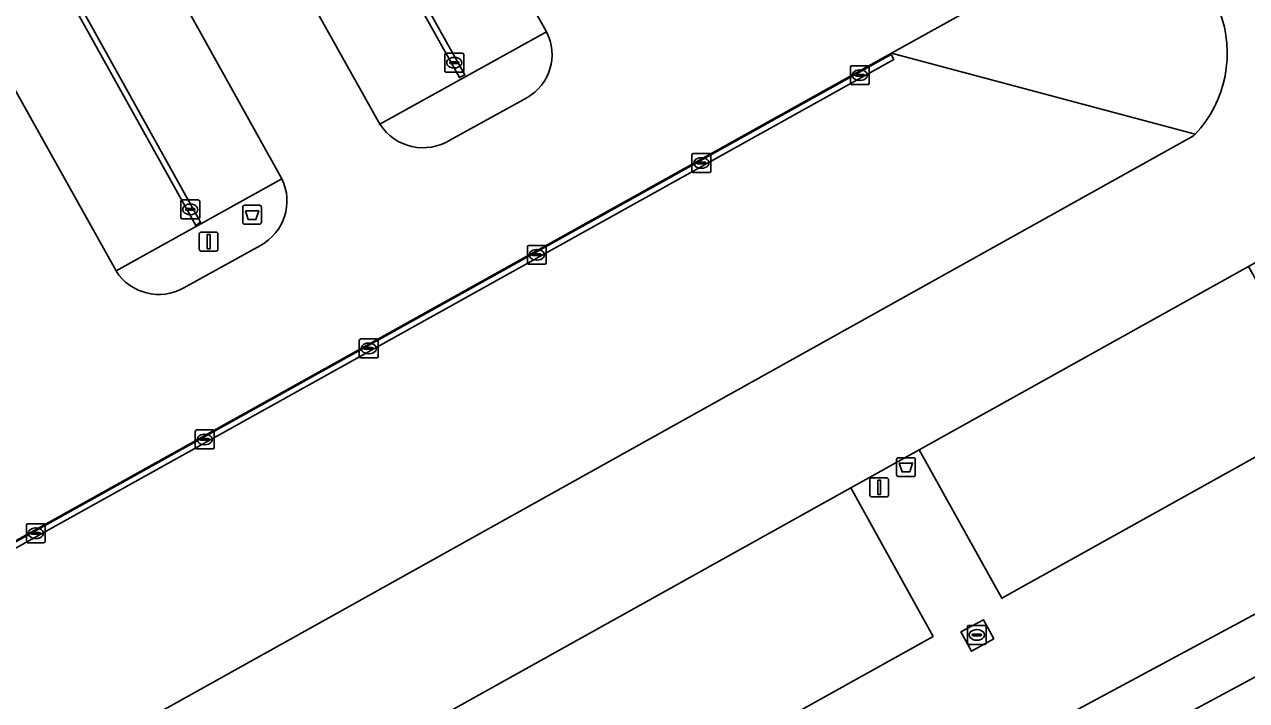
# Model space of a CAD drawing. Extents: x 156412 to 157779, y 382335 to 383768.
# Drawn here: x 157530.6 to 157595.3, y 382869.6 to 382905.3 of the extents above; entities that cross this region are included whole.
import ezdxf

# ---------------------------------------------------------------- set-up
doc = ezdxf.new("R2010")
doc.units = 0
for name, color, linetype in [('IMGEO_Afvalbak', 7, 'Continuous'), ('IMGEO_Groenvoorziening', 7, 'Continuous'), ('IMGEO_Hek', 7, 'Continuous'), ('IMGEO_Kolk', 7, 'Continuous'), ('IMGEO_Lichtmast', 7, 'Continuous'), ('IMGEO_Parkeervlak_gesloten', 7, 'Continuous'), ('IMGEO_Parkeervlak_open', 7, 'Continuous'), ('IMGEO_Rijbaan_lokaal_gesloten', 7, 'Continuous'), ('IMGEO_Rijbaan_lokaal_open', 7, 'Continuous'), ('IMGEO_Verkeerseiland_gesloten', 7, 'Continuous'), ('IMGEO_Voetpad_open', 7, 'Continuous')]:
    doc.layers.add(name, color=color, linetype=linetype)

msp = doc.modelspace()

# ---------------------------------------------------------------- linework, layer by layer
at = {"layer": 'IMGEO_Afvalbak'}
for p, q in [((157542.153, 382894.868), (157542.153, 382895.668)), ((157542.153, 382895.668), (157542.153, 382894.868)), ((157542.253, 382895.768), (157543.043, 382895.768)), ((157543.043, 382895.768), (157542.253, 382895.768)), ((157543.143, 382895.668), (157543.143, 382894.868)), ((157543.143, 382894.868), (157543.143, 382895.668)), ((157543.043, 382894.768), (157542.253, 382894.768)), ((157542.253, 382894.768), (157543.043, 382894.768)), ((157576.749, 382881.512), (157576.749, 382882.312)), ((157576.749, 382882.312), (157576.749, 382881.512)), ((157576.849, 382882.412), (157577.639, 382882.412)), ((157577.639, 382882.412), (157576.849, 382882.412)), ((157577.739, 382882.312), (157577.739, 382881.512)), ((157577.739, 382881.512), (157577.739, 382882.312)), ((157577.639, 382881.412), (157576.849, 382881.412)), ((157576.849, 382881.412), (157577.639, 382881.412))]:
    msp.add_line(p, q, dxfattribs=at)
for points in [[(157542.296, 382895.482), (157543, 382895.482), (157542.851, 382895.012), (157542.445, 382895.012), (157542.296, 382895.482)], [(157576.892, 382882.126), (157577.596, 382882.126), (157577.447, 382881.656), (157577.041, 382881.656), (157576.892, 382882.126)]]:
    msp.add_lwpolyline(points, dxfattribs=at)
for centre, start, end in [((157542.253, 382895.668), 90, 180), ((157542.253, 382895.668), 90, 180), ((157543.043, 382895.668), 0, 90), ((157543.043, 382895.668), 360, 90), ((157542.253, 382894.868), 180, 270), ((157542.253, 382894.868), 180, 270), ((157543.043, 382894.868), 270, 0), ((157543.043, 382894.868), 270, 0), ((157576.849, 382882.312), 90, 180), ((157576.849, 382882.312), 90, 180), ((157577.639, 382882.312), 0, 90), ((157577.639, 382882.312), 360, 90), ((157576.849, 382881.512), 180, 270), ((157576.849, 382881.512), 180, 270), ((157577.639, 382881.512), 270, 0), ((157577.639, 382881.512), 270, 0)]:
    msp.add_arc(centre, 0.1, start, end, dxfattribs=at)
at = {"layer": 'IMGEO_Groenvoorziening'}
for points in [[(157489.361, 382834.917), (157492.104, 382830.32), (157499.755, 382817.002), (157500.12, 382817.211), (157522.588, 382830.045), (157541.52, 382840.949), (157569.196, 382856.555), (157590.334, 382867.915), (157609.608, 382878.273), (157613.448, 382880.337), (157617.915, 382882.737), (157617.99, 382882.325), (157619.133, 382882.555), (157619.048, 382882.982), (157618.384, 382886.317), (157568.245, 382859.372), (157540.569, 382843.766), (157509.343, 382825.839), (157501.516, 382840.284), (157500.551, 382842.065), (157496.183, 382839.673), (157496.59, 382838.916)], [(157581.899, 382872.821), (157580.711, 382872.173), (157580.155, 382873.192), (157581.343, 382873.84)]]:
    msp.add_lwpolyline(points, close=True, dxfattribs=at)
for points in [[(157599.778, 382884.695), (157582.316, 382874.986), (157577.95, 382882.831), (157574.322, 382880.811), (157578.678, 382872.956), (157552.505, 382858.389), (157548.198, 382866.27), (157501.516, 382840.284), (157509.343, 382825.839), (157540.569, 382843.766), (157568.245, 382859.372), (157618.384, 382886.317)], [(157609.608, 382878.273), (157590.334, 382867.915), (157569.196, 382856.555), (157541.52, 382840.949), (157522.588, 382830.045), (157500.12, 382817.211), (157499.755, 382817.002), (157492.104, 382830.32), (157489.361, 382834.917), (157482.704, 382846.687), (157482.196, 382847.585), (157474.676, 382851.991), (157466.739, 382865.212), (157457.912, 382877.442)]]:
    msp.add_lwpolyline(points, dxfattribs=at)
at = {"layer": 'IMGEO_Hek'}
msp.add_lwpolyline([(157499.755, 382817.002), (157500.12, 382817.211), (157522.588, 382830.045), (157541.52, 382840.949), (157569.196, 382856.555), (157590.334, 382867.915), (157609.608, 382878.273)], dxfattribs=at)
at = {"layer": 'IMGEO_Kolk'}
for p, q in [((157552.844, 382902.889), (157552.844, 382903.741)), ((157552.919, 382903.815), (157553.771, 382903.815)), ((157553.332, 382903.595), (157553.357, 382903.595)), ((157553.845, 382903.741), (157553.845, 382902.889)), ((157553.771, 382902.815), (157552.919, 382902.815)), ((157553.103, 382903.309), (157553.103, 382903.321)), ((157553.541, 382903.272), (157553.143, 382903.272)), ((157553.146, 382903.358), (157553.544, 382903.358)), ((157553.355, 382903.035), (157553.33, 382903.035)), ((157553.587, 382903.321), (157553.587, 382903.309)), ((157574.303, 382902.224), (157574.303, 382903.076)), ((157574.378, 382903.15), (157575.23, 382903.15)), ((157574.791, 382902.93), (157574.816, 382902.93)), ((157575.304, 382903.076), (157575.304, 382902.224)), ((157575.23, 382902.15), (157574.378, 382902.15)), ((157574.562, 382902.644), (157574.562, 382902.656)), ((157575, 382902.607), (157574.602, 382902.607)), ((157574.605, 382902.693), (157575.003, 382902.693)), ((157574.814, 382902.37), (157574.789, 382902.37)), ((157575.046, 382902.656), (157575.046, 382902.644)), ((157565.921, 382897.578), (157565.921, 382898.43)), ((157565.996, 382898.504), (157566.848, 382898.504)), ((157566.409, 382898.284), (157566.434, 382898.284)), ((157566.922, 382898.43), (157566.922, 382897.578)), ((157566.18, 382897.998), (157566.18, 382898.01)), ((157566.618, 382897.961), (157566.22, 382897.961)), ((157566.223, 382898.047), (157566.621, 382898.047)), ((157566.432, 382897.724), (157566.407, 382897.724)), ((157566.664, 382898.01), (157566.664, 382897.998)), ((157566.848, 382897.504), (157565.996, 382897.504)), ((157538.875, 382895.124), (157538.875, 382895.976)), ((157538.95, 382896.05), (157539.802, 382896.05)), ((157539.363, 382895.83), (157539.388, 382895.83)), ((157539.876, 382895.976), (157539.876, 382895.124)), ((157539.802, 382895.05), (157538.95, 382895.05)), ((157539.134, 382895.544), (157539.134, 382895.556)), ((157539.572, 382895.507), (157539.174, 382895.507)), ((157539.177, 382895.593), (157539.575, 382895.593)), ((157539.386, 382895.27), (157539.361, 382895.27)), ((157539.618, 382895.556), (157539.618, 382895.544)), ((157557.213, 382892.722), (157557.213, 382893.574)), ((157557.288, 382893.648), (157558.14, 382893.648)), ((157557.472, 382893.142), (157557.472, 382893.154)), ((157557.91, 382893.105), (157557.512, 382893.105)), ((157557.515, 382893.191), (157557.913, 382893.191)), ((157557.701, 382893.428), (157557.726, 382893.428)), ((157557.956, 382893.154), (157557.956, 382893.142)), ((157558.214, 382893.574), (157558.214, 382892.722)), ((157558.14, 382892.648), (157557.288, 382892.648)), ((157557.724, 382892.868), (157557.699, 382892.868)), ((157548.319, 382887.769), (157548.319, 382888.621)), ((157548.394, 382888.695), (157549.246, 382888.695)), ((157549.32, 382888.621), (157549.32, 382887.769)), ((157548.578, 382888.189), (157548.578, 382888.201)), ((157549.016, 382888.152), (157548.618, 382888.152)), ((157548.621, 382888.238), (157549.019, 382888.238)), ((157548.83, 382887.915), (157548.805, 382887.915)), ((157548.807, 382888.475), (157548.832, 382888.475)), ((157549.062, 382888.201), (157549.062, 382888.189)), ((157549.246, 382887.695), (157548.394, 382887.695)), ((157539.639, 382882.952), (157539.639, 382883.804)), ((157539.714, 382883.878), (157540.566, 382883.878)), ((157539.898, 382883.372), (157539.898, 382883.384)), ((157539.941, 382883.421), (157540.339, 382883.421)), ((157540.127, 382883.658), (157540.152, 382883.658)), ((157540.382, 382883.384), (157540.382, 382883.372)), ((157540.64, 382883.804), (157540.64, 382882.952)), ((157540.566, 382882.878), (157539.714, 382882.878)), ((157540.336, 382883.335), (157539.938, 382883.335)), ((157540.15, 382883.098), (157540.125, 382883.098)), ((157530.701, 382877.987), (157530.701, 382878.839)), ((157530.776, 382878.913), (157531.628, 382878.913)), ((157531.702, 382878.839), (157531.702, 382877.987)), ((157530.96, 382878.407), (157530.96, 382878.419)), ((157531.398, 382878.37), (157531, 382878.37)), ((157531.003, 382878.456), (157531.401, 382878.456)), ((157531.189, 382878.693), (157531.214, 382878.693)), ((157531.444, 382878.419), (157531.444, 382878.407)), ((157531.628, 382877.913), (157530.776, 382877.913)), ((157531.212, 382878.133), (157531.187, 382878.133)), ((157580.498, 382872.608), (157580.498, 382873.46)), ((157580.573, 382873.534), (157581.425, 382873.534)), ((157580.757, 382873.028), (157580.757, 382873.04)), ((157580.8, 382873.077), (157581.198, 382873.077)), ((157580.986, 382873.314), (157581.011, 382873.314)), ((157581.241, 382873.04), (157581.241, 382873.028)), ((157581.499, 382873.46), (157581.499, 382872.608)), ((157581.425, 382872.534), (157580.573, 382872.534)), ((157581.195, 382872.991), (157580.797, 382872.991)), ((157581.009, 382872.754), (157580.984, 382872.754))]:
    msp.add_line(p, q, dxfattribs=at)
for points in [[(157552.844, 382902.889), (157552.844, 382903.741)], [(157552.919, 382903.815), (157553.771, 382903.815)], [(157553.845, 382903.741), (157553.845, 382902.889)], [(157553.771, 382902.815), (157552.919, 382902.815)], [(157574.303, 382902.224), (157574.303, 382903.076)], [(157574.378, 382903.15), (157575.23, 382903.15)], [(157575.304, 382903.076), (157575.304, 382902.224)], [(157575.23, 382902.15), (157574.378, 382902.15)], [(157565.921, 382897.578), (157565.921, 382898.43)], [(157565.996, 382898.504), (157566.848, 382898.504)], [(157566.922, 382898.43), (157566.922, 382897.578)], [(157566.848, 382897.504), (157565.996, 382897.504)], [(157538.875, 382895.124), (157538.875, 382895.976)], [(157538.95, 382896.05), (157539.802, 382896.05)], [(157539.876, 382895.976), (157539.876, 382895.124)], [(157539.802, 382895.05), (157538.95, 382895.05)], [(157557.213, 382892.722), (157557.213, 382893.574)], [(157557.288, 382893.648), (157558.14, 382893.648)], [(157558.214, 382893.574), (157558.214, 382892.722)], [(157558.14, 382892.648), (157557.288, 382892.648)], [(157548.319, 382887.769), (157548.319, 382888.621)], [(157548.394, 382888.695), (157549.246, 382888.695)], [(157549.32, 382888.621), (157549.32, 382887.769)], [(157549.246, 382887.695), (157548.394, 382887.695)], [(157539.639, 382882.952), (157539.639, 382883.804)], [(157539.714, 382883.878), (157540.566, 382883.878)], [(157540.64, 382883.804), (157540.64, 382882.952)], [(157540.566, 382882.878), (157539.714, 382882.878)], [(157530.701, 382877.987), (157530.701, 382878.839)], [(157530.776, 382878.913), (157531.628, 382878.913)], [(157531.702, 382878.839), (157531.702, 382877.987)], [(157531.628, 382877.913), (157530.776, 382877.913)], [(157580.498, 382872.608), (157580.498, 382873.46)], [(157580.573, 382873.534), (157581.425, 382873.534)], [(157581.499, 382873.46), (157581.499, 382872.608)], [(157581.425, 382872.534), (157580.573, 382872.534)]]:
    msp.add_lwpolyline(points, dxfattribs=at)
for centre, radius, start, end in [((157552.921, 382903.739), 0.0765, 91.55205, 178.44795), ((157552.921, 382903.739), 0.0765, 91.55205, 178.44795), ((157553.769, 382903.739), 0.0765, 1.55205, 88.44795), ((157553.769, 382903.739), 0.0765, 1.55205, 88.44795), ((157552.921, 382902.891), 0.0765, 181.55205, 268.44795), ((157552.921, 382902.891), 0.0765, 181.55205, 268.44795), ((157553.143, 382903.318), 0.0403, 85.87752, 175.75265), ((157553.14, 382903.308), 0.0366, 178.93798, 274.71019), ((157553.544, 382903.315), 0.043, 264.86636, 352.45326), ((157553.548, 382903.32), 0.0386, 1.73085, 96.63898), ((157553.769, 382902.891), 0.0765, 271.55205, 358.44795), ((157553.769, 382902.891), 0.0765, 271.55205, 358.44795), ((157574.38, 382903.074), 0.0765, 91.55205, 178.44795), ((157574.38, 382903.074), 0.0765, 91.55205, 178.44795), ((157575.228, 382903.074), 0.0765, 1.55205, 88.44795), ((157575.228, 382903.074), 0.0765, 1.55205, 88.44795), ((157574.38, 382902.226), 0.0765, 181.55205, 268.44795), ((157574.38, 382902.226), 0.0765, 181.55205, 268.44795), ((157574.602, 382902.653), 0.0403, 85.87752, 175.75265), ((157574.599, 382902.643), 0.0366, 178.93798, 274.71019), ((157575.003, 382902.65), 0.043, 264.86636, 352.45326), ((157575.007, 382902.655), 0.0386, 1.73085, 96.63898), ((157575.228, 382902.226), 0.0765, 271.55205, 358.44795), ((157575.228, 382902.226), 0.0765, 271.55205, 358.44795), ((157565.998, 382898.428), 0.0765, 91.55205, 178.44795), ((157565.998, 382898.428), 0.0765, 91.55205, 178.44795), ((157566.846, 382898.428), 0.0765, 1.55205, 88.44795), ((157566.846, 382898.428), 0.0765, 1.55205, 88.44795), ((157566.22, 382898.007), 0.0403, 85.87752, 175.75265), ((157566.217, 382897.997), 0.0366, 178.93798, 274.71019), ((157566.621, 382898.004), 0.043, 264.86636, 352.45326), ((157566.625, 382898.009), 0.0386, 1.73085, 96.63898), ((157565.998, 382897.58), 0.0765, 181.55205, 268.44795), ((157565.998, 382897.58), 0.0765, 181.55205, 268.44795), ((157566.846, 382897.58), 0.0765, 271.55205, 358.44795), ((157566.846, 382897.58), 0.0765, 271.55205, 358.44795), ((157538.952, 382895.974), 0.0765, 91.55205, 178.44795), ((157538.952, 382895.974), 0.0765, 91.55205, 178.44795), ((157539.8, 382895.974), 0.0765, 1.55205, 88.44795), ((157539.8, 382895.974), 0.0765, 1.55205, 88.44795), ((157538.952, 382895.126), 0.0765, 181.55205, 268.44795), ((157538.952, 382895.126), 0.0765, 181.55205, 268.44795), ((157539.174, 382895.553), 0.0403, 85.87752, 175.75265), ((157539.171, 382895.543), 0.0366, 178.93798, 274.71019), ((157539.575, 382895.55), 0.043, 264.86636, 352.45326), ((157539.579, 382895.555), 0.0386, 1.73085, 96.63898), ((157539.8, 382895.126), 0.0765, 271.55205, 358.44795), ((157539.8, 382895.126), 0.0765, 271.55205, 358.44795), ((157557.29, 382893.572), 0.0765, 91.55205, 178.44795), ((157557.29, 382893.572), 0.0765, 91.55205, 178.44795), ((157557.512, 382893.151), 0.0403, 85.87752, 175.75265), ((157557.509, 382893.141), 0.0366, 178.93798, 274.71019), ((157557.913, 382893.148), 0.043, 264.86636, 352.45326), ((157557.917, 382893.153), 0.0386, 1.73085, 96.63898), ((157558.138, 382893.572), 0.0765, 1.55205, 88.44795), ((157558.138, 382893.572), 0.0765, 1.55205, 88.44795), ((157557.29, 382892.724), 0.0765, 181.55205, 268.44795), ((157557.29, 382892.724), 0.0765, 181.55205, 268.44795), ((157558.138, 382892.724), 0.0765, 271.55205, 358.44795), ((157558.138, 382892.724), 0.0765, 271.55205, 358.44795), ((157548.396, 382888.619), 0.0765, 91.55205, 178.44795), ((157548.396, 382888.619), 0.0765, 91.55205, 178.44795), ((157549.244, 382888.619), 0.0765, 1.55205, 88.44795), ((157549.244, 382888.619), 0.0765, 1.55205, 88.44795), ((157548.618, 382888.198), 0.0403, 85.87752, 175.75265), ((157548.615, 382888.188), 0.0366, 178.93798, 274.71019), ((157549.019, 382888.195), 0.043, 264.86636, 352.45326), ((157549.023, 382888.2), 0.0386, 1.73085, 96.63898), ((157548.396, 382887.771), 0.0765, 181.55205, 268.44795), ((157548.396, 382887.771), 0.0765, 181.55205, 268.44795), ((157549.244, 382887.771), 0.0765, 271.55205, 358.44795), ((157549.244, 382887.771), 0.0765, 271.55205, 358.44795), ((157539.716, 382883.802), 0.0765, 91.55205, 178.44795), ((157539.716, 382883.802), 0.0765, 91.55205, 178.44795), ((157539.938, 382883.381), 0.0403, 85.87752, 175.75265), ((157539.935, 382883.371), 0.0366, 178.93798, 274.71019), ((157540.339, 382883.378), 0.043, 264.86636, 352.45326), ((157540.343, 382883.383), 0.0386, 1.73085, 96.63898), ((157540.564, 382883.802), 0.0765, 1.55205, 88.44795), ((157540.564, 382883.802), 0.0765, 1.55205, 88.44795), ((157539.716, 382882.954), 0.0765, 181.55205, 268.44795), ((157539.716, 382882.954), 0.0765, 181.55205, 268.44795), ((157540.564, 382882.954), 0.0765, 271.55205, 358.44795), ((157540.564, 382882.954), 0.0765, 271.55205, 358.44795), ((157530.778, 382878.837), 0.0765, 91.55205, 178.44795), ((157530.778, 382878.837), 0.0765, 91.55205, 178.44795), ((157531.626, 382878.837), 0.0765, 1.55205, 88.44795), ((157531.626, 382878.837), 0.0765, 1.55205, 88.44795), ((157531, 382878.416), 0.0403, 85.87752, 175.75265), ((157530.997, 382878.406), 0.0366, 178.93798, 274.71019), ((157531.401, 382878.413), 0.043, 264.86636, 352.45326), ((157531.405, 382878.418), 0.0386, 1.73085, 96.63898), ((157530.778, 382877.989), 0.0765, 181.55205, 268.44795), ((157530.778, 382877.989), 0.0765, 181.55205, 268.44795), ((157531.626, 382877.989), 0.0765, 271.55205, 358.44795), ((157531.626, 382877.989), 0.0765, 271.55205, 358.44795), ((157580.575, 382873.458), 0.0765, 91.55205, 178.44795), ((157580.575, 382873.458), 0.0765, 91.55205, 178.44795), ((157580.797, 382873.037), 0.0403, 85.87752, 175.75265), ((157580.794, 382873.027), 0.0366, 178.93798, 274.71019), ((157581.198, 382873.034), 0.043, 264.86636, 352.45326), ((157581.202, 382873.039), 0.0386, 1.73085, 96.63898), ((157581.423, 382873.458), 0.0765, 1.55205, 88.44795), ((157581.423, 382873.458), 0.0765, 1.55205, 88.44795), ((157580.575, 382872.61), 0.0765, 181.55205, 268.44795), ((157580.575, 382872.61), 0.0765, 181.55205, 268.44795), ((157581.423, 382872.61), 0.0765, 271.55205, 358.44795), ((157581.423, 382872.61), 0.0765, 271.55205, 358.44795)]:
    msp.add_arc(centre, radius, start, end, dxfattribs=at)
for centre, major_axis, ratio, start_param, end_param in [((157553.331, 382903.315), (-0.387, 0.002), 0.722429, 4.712389, 7.853982), ((157553.356, 382903.315), (-0.39, 0.002), 0.717154, 1.570796, 4.712389), ((157574.79, 382902.65), (-0.387, 0.002), 0.722429, 4.712389, 7.853982), ((157574.815, 382902.65), (-0.39, 0.002), 0.717154, 1.570796, 4.712389), ((157566.408, 382898.004), (-0.387, 0.002), 0.722429, 4.712389, 7.853982), ((157566.433, 382898.004), (-0.39, 0.002), 0.717154, 1.570796, 4.712389), ((157539.362, 382895.55), (-0.387, 0.002), 0.722429, 4.712389, 7.853982), ((157539.387, 382895.55), (-0.39, 0.002), 0.717154, 1.570796, 4.712389), ((157557.7, 382893.148), (-0.387, 0.002), 0.722429, 4.712389, 7.853982), ((157557.725, 382893.148), (-0.39, 0.002), 0.717154, 1.570796, 4.712389), ((157548.806, 382888.195), (-0.387, 0.002), 0.722429, 4.712389, 7.853982), ((157548.831, 382888.195), (-0.39, 0.002), 0.717154, 1.570796, 4.712389), ((157540.126, 382883.378), (-0.387, 0.002), 0.722429, 4.712389, 7.853982), ((157540.151, 382883.378), (-0.39, 0.002), 0.717154, 1.570796, 4.712389), ((157531.188, 382878.413), (-0.387, 0.002), 0.722429, 4.712389, 7.853982), ((157531.213, 382878.413), (-0.39, 0.002), 0.717154, 1.570796, 4.712389), ((157580.985, 382873.034), (-0.387, 0.002), 0.722429, 4.712389, 7.853982), ((157581.01, 382873.034), (-0.39, 0.002), 0.717154, 1.570796, 4.712389)]:
    msp.add_ellipse(centre, major_axis=major_axis, ratio=ratio, start_param=start_param, end_param=end_param, dxfattribs=at)
at = {"layer": 'IMGEO_Lichtmast'}
for p, q in [((157539.85, 382893.445), (157539.85, 382894.245)), ((157539.85, 382894.245), (157539.85, 382893.445)), ((157539.95, 382894.345), (157540.74, 382894.345)), ((157540.74, 382894.345), (157539.95, 382894.345)), ((157540.84, 382894.245), (157540.84, 382893.445)), ((157540.84, 382893.445), (157540.84, 382894.245)), ((157540.74, 382893.345), (157539.95, 382893.345)), ((157539.95, 382893.345), (157540.74, 382893.345)), ((157575.332, 382880.442), (157575.332, 382881.242)), ((157575.332, 382881.242), (157575.332, 382880.442)), ((157575.432, 382881.342), (157576.222, 382881.342)), ((157576.222, 382881.342), (157575.432, 382881.342)), ((157576.322, 382881.242), (157576.322, 382880.442)), ((157576.322, 382880.442), (157576.322, 382881.242)), ((157576.222, 382880.342), (157575.432, 382880.342)), ((157575.432, 382880.342), (157576.222, 382880.342))]:
    msp.add_line(p, q, dxfattribs=at)
for points in [[(157540.27, 382894.22), (157540.42, 382894.22), (157540.42, 382893.47), (157540.27, 382893.47), (157540.27, 382894.22)], [(157575.752, 382881.217), (157575.902, 382881.217), (157575.902, 382880.467), (157575.752, 382880.467), (157575.752, 382881.217)]]:
    msp.add_lwpolyline(points, dxfattribs=at)
for centre, start, end in [((157539.95, 382894.245), 90, 180), ((157539.95, 382894.245), 90, 180), ((157540.74, 382894.245), 0, 90), ((157540.74, 382894.245), 360, 90), ((157539.95, 382893.445), 180, 270), ((157539.95, 382893.445), 180, 270), ((157540.74, 382893.445), 270, 0), ((157540.74, 382893.445), 270, 0), ((157575.432, 382881.242), 90, 180), ((157575.432, 382881.242), 90, 180), ((157576.222, 382881.242), 0, 90), ((157576.222, 382881.242), 360, 90), ((157575.432, 382880.442), 180, 270), ((157575.432, 382880.442), 180, 270), ((157576.222, 382880.442), 270, 0), ((157576.222, 382880.442), 270, 0)]:
    msp.add_arc(centre, 0.1, start, end, dxfattribs=at)
at = {"layer": 'IMGEO_Parkeervlak_gesloten'}
for points in [[(157522.284, 382936.595), (157513.448, 382931.682), (157535.448, 382892.294), (157544.219, 382897.172)], [(157539.92, 382894.869), (157539.669, 382894.703), (157517.795, 382933.976), (157518.054, 382934.134)], [(157592.456, 382899.434), (157592.556, 382899.538), (157576.488, 382903.809), (157540.296, 382883.67), (157498.309, 382860.306), (157498.402, 382860.146), (157514.712, 382856.121), (157545.752, 382873.414)], [(157498.759, 382860.181), (157498.625, 382860.437), (157576.463, 382903.749), (157576.608, 382903.488)], [(157599.778, 382884.695), (157595.378, 382892.532), (157577.95, 382882.831), (157582.316, 382874.986)], [(157578.678, 382872.956), (157574.322, 382880.811), (157549.242, 382866.851), (157548.198, 382866.27), (157552.505, 382858.389)]]:
    msp.add_lwpolyline(points, close=True, dxfattribs=at)
at = {"layer": 'IMGEO_Parkeervlak_open'}
for points in [[(157549.679, 382920.305), (157540.826, 382915.384), (157549.413, 382900.052), (157558.231, 382904.945)], [(157545.146, 382917.728), (157545.41, 382917.882), (157553.91, 382902.668), (157553.615, 382902.525)]]:
    msp.add_lwpolyline(points, close=True, dxfattribs=at)
at = {"layer": 'IMGEO_Rijbaan_lokaal_gesloten'}
for points in [[(157522.284, 382936.595), (157544.219, 382897.172)], [(157465.195, 382905.512), (157500.551, 382842.065), (157501.516, 382840.284), (157548.198, 382866.27), (157549.242, 382866.851), (157574.322, 382880.811), (157577.95, 382882.831), (157595.378, 382892.532), (157604.136, 382897.408), (157607.147, 382899.05), (157606.407, 382900.363), (157587.331, 382934.82)], [(157535.448, 382892.294), (157513.448, 382931.682)], [(157549.679, 382920.305), (157558.231, 382904.945)], [(157549.413, 382900.052), (157540.826, 382915.384)], [(157576.488, 382903.809), (157588.991, 382910.766)], [(157500.313, 382856.866), (157498.402, 382860.146), (157498.309, 382860.306), (157540.296, 382883.67), (157576.488, 382903.809)], [(157557.178, 382901.46), (157553.139, 382899.234)], [(157592.556, 382899.538), (157592.456, 382899.434), (157545.752, 382873.414), (157514.712, 382856.121), (157511.329, 382854.236)], [(157543.083, 382893.647), (157539.03, 382891.396)]]:
    msp.add_lwpolyline(points, dxfattribs=at)
for centre, radius, start, end in [((157587.986, 382903.818), 6.261, 316.87606, 20.82943), ((157555.898, 382903.748), 2.622, 299.21786, 27.15754), ((157551.686, 382901.509), 2.699, 212.65641, 302.57921), ((157541.829, 382895.997), 2.664, 298.09148, 26.18342), ((157537.712, 382893.731), 2.681, 212.40379, 299.44846)]:
    msp.add_arc(centre, radius, start, end, dxfattribs=at)
at = {"layer": 'IMGEO_Rijbaan_lokaal_open'}
for points in [[(157518.054, 382934.134), (157517.795, 382933.976), (157539.669, 382894.703), (157539.92, 382894.869)], [(157545.41, 382917.882), (157545.146, 382917.728), (157553.615, 382902.525), (157553.91, 382902.668)], [(157576.608, 382903.488), (157576.463, 382903.749), (157498.625, 382860.437), (157498.759, 382860.181)]]:
    msp.add_lwpolyline(points, close=True, dxfattribs=at)
at = {"layer": 'IMGEO_Verkeerseiland_gesloten'}
for points in [[(157588.991, 382910.766), (157576.488, 382903.809), (157592.556, 382899.538)], [(157558.231, 382904.945), (157549.413, 382900.052)], [(157553.139, 382899.234), (157557.178, 382901.46)], [(157544.219, 382897.172), (157535.448, 382892.294)], [(157539.03, 382891.396), (157543.083, 382893.647)]]:
    msp.add_lwpolyline(points, dxfattribs=at)
for centre, radius, start, end in [((157587.986, 382903.818), 6.261, 316.87606, 20.82943), ((157555.898, 382903.748), 2.622, 299.21786, 27.15754), ((157551.686, 382901.509), 2.699, 212.65641, 302.57921), ((157541.829, 382895.997), 2.664, 298.09148, 26.18342), ((157537.712, 382893.731), 2.681, 212.40379, 299.44846)]:
    msp.add_arc(centre, radius, start, end, dxfattribs=at)
at = {"layer": 'IMGEO_Voetpad_open'}
msp.add_lwpolyline([(157581.899, 382872.821), (157581.343, 382873.84), (157580.155, 382873.192), (157580.711, 382872.173)], close=True, dxfattribs=at)

doc.saveas('drawing.dxf')
